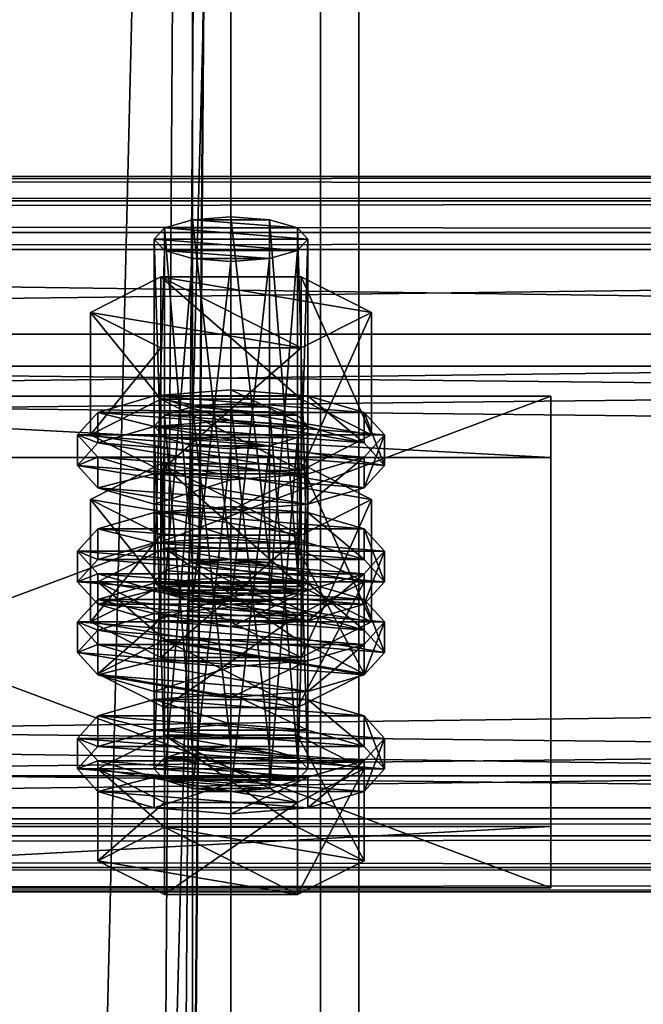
# Model space of a CAD drawing. Header units: millimetres. Extents: x 60485 to 71303, y 100 to 16900.
# Tile 629 of 656: x 65803 to 65852, y 14990 to 15067. Entities that reach past the tile are written whole.
import ezdxf

# ---------------------------------------------------------------- set-up
doc = ezdxf.new("R2010")
doc.units = ezdxf.units.MM
for name, color, linetype in [('13', 7, 'Continuous'), ('3', 7, 'Continuous'), ('4', 7, 'Continuous'), ('6', 7, 'Continuous'), ('9', 7, 'Continuous')]:
    doc.layers.add(name, color=color, linetype=linetype)

msp = doc.modelspace()

# ---------------------------------------------------------------- meshes
at = {"layer": '13', "color": 20}
mesh = msp.add_polyface(dxfattribs=at)
corners = [(65820, 15047.695, 3655.291), (65817, 15047.93, 3656.06), (65817, 15021.154, 3664.246), (65814.804, 15048.572, 3658.16), (65814.804, 15021.796, 3666.346), (65814, 15049.45, 3661.029), (65814, 15022.673, 3669.215), (65814.804, 15050.327, 3663.898), (65814.804, 15023.55, 3672.084), (65817, 15050.969, 3665.998), (65817, 15024.192, 3674.184), (65820, 15051.204, 3666.767), (65820, 15024.427, 3674.953), (65823, 15047.93, 3656.06), (65825.196, 15048.572, 3658.16), (65826, 15049.45, 3661.029), (65825.196, 15050.327, 3663.898), (65823, 15050.969, 3665.998), (65825.485, 15040.95, 3653.693), (65814.515, 15040.95, 3653.693), (65814.515, 15031.387, 3656.617), (65809.03, 15043.728, 3662.778), (65809.03, 15034.165, 3665.702), (65814.515, 15046.505, 3671.863), (65814.515, 15036.942, 3674.787), (65825.485, 15036.942, 3674.787), (65825.485, 15031.387, 3656.617), (65809.608, 15032.41, 3659.964), (65808, 15034.165, 3665.702), (65808, 15031.774, 3666.433), (65809.608, 15030.02, 3660.695), (65809.608, 15035.919, 3671.44), (65809.608, 15033.528, 3672.171), (65814, 15037.203, 3675.64), (65814, 15034.812, 3676.371), (65820, 15037.673, 3677.178), (65820, 15035.282, 3677.908), (65814, 15031.126, 3655.764), (65826, 15031.126, 3655.764), (65830.392, 15032.41, 3659.964), (65832, 15034.165, 3665.702), (65830.392, 15035.919, 3671.44), (65830.392, 15033.528, 3672.171), (65832, 15031.774, 3666.433), (65830.392, 15030.02, 3660.695), (65817, 15033.312, 3608.244), (65823, 15033.312, 3608.244), (65814.804, 15033.954, 3610.345), (65825.196, 15033.954, 3610.345), (65814, 15034.831, 3613.214), (65826, 15034.831, 3613.214), (65814.804, 15035.708, 3616.083), (65825.196, 15035.708, 3616.083), (65817, 15036.35, 3618.183), (65823, 15036.35, 3618.183), (65820, 15036.585, 3618.951)]
mesh.append_faces([[corners[k] for k in face] for face in [(9, 12, 10, 10), (13, 1, 0, 0), (9, 17, 11, 11), (19, 22, 20, 20), (21, 24, 22, 22), (23, 25, 24, 24), (18, 21, 19, 19), (22, 26, 20, 20), (27, 29, 30, 30), (28, 32, 29, 29), (31, 34, 32, 32), (33, 36, 34, 34), (53, 54, 55, 55)]], dxfattribs={"vtx0": -1, "color": 20})
mesh.append_faces([[corners[k] for k in face] for face in [(1, 13, 3, 3), (3, 14, 5, 5), (5, 15, 7, 7), (7, 16, 9, 9), (21, 18, 23, 23), (24, 26, 22, 22), (37, 38, 27, 27), (27, 39, 28, 28), (28, 40, 31, 31), (31, 41, 33, 33), (36, 42, 34, 34), (34, 43, 32, 32), (32, 44, 29, 29), (45, 46, 47, 47), (47, 48, 49, 49), (49, 50, 51, 51), (51, 52, 53, 53)]], dxfattribs={"vtx0": -1, "vtx1": -1, "color": 20})
mesh.append_faces([[corners[k] for k in face] for face in [(0, 1, 2, 2), (1, 3, 4, 4), (3, 5, 6, 6), (5, 7, 8, 8), (7, 9, 10, 10), (9, 11, 12, 12), (18, 19, 20, 20), (19, 21, 22, 22), (21, 23, 24, 24), (27, 28, 29, 29), (28, 31, 32, 32), (31, 33, 34, 34), (33, 35, 36, 36)]], dxfattribs={"vtx2": -1, "vtx3": -1, "color": 20})
mesh = msp.add_polyface(dxfattribs=at)
corners = [(65826, 15049.45, 3661.029), (65825.196, 15048.572, 3658.16), (65825.196, 15021.796, 3666.346), (65823, 15047.93, 3656.06), (65823, 15021.154, 3664.246), (65820, 15047.695, 3655.291), (65820, 15020.919, 3663.477), (65820, 15051.204, 3666.767), (65823, 15050.969, 3665.998), (65823, 15024.192, 3674.184), (65820, 15024.427, 3674.953), (65825.196, 15050.327, 3663.898), (65825.196, 15023.55, 3672.084), (65826, 15022.673, 3669.215), (65814.804, 15048.572, 3658.16), (65814, 15049.45, 3661.029), (65814.804, 15050.327, 3663.898), (65817, 15050.969, 3665.998), (65830.97, 15043.728, 3662.778), (65825.485, 15040.95, 3653.693), (65825.485, 15031.387, 3656.617), (65830.97, 15034.165, 3665.702), (65814.515, 15031.387, 3656.617), (65814.515, 15046.505, 3671.863), (65825.485, 15046.505, 3671.863), (65825.485, 15036.942, 3674.787), (65814.515, 15036.942, 3674.787), (65832, 15034.165, 3665.702), (65830.392, 15032.41, 3659.964), (65830.392, 15030.02, 3660.695), (65832, 15031.774, 3666.433), (65820, 15037.673, 3677.178), (65826, 15037.203, 3675.64), (65826, 15034.812, 3676.371), (65820, 15035.282, 3677.908), (65830.392, 15035.919, 3671.44), (65830.392, 15033.528, 3672.171), (65809.608, 15032.41, 3659.964), (65826, 15031.126, 3655.764), (65808, 15034.165, 3665.702), (65809.608, 15035.919, 3671.44), (65814, 15037.203, 3675.64), (65814, 15034.812, 3676.371), (65809.608, 15033.528, 3672.171), (65823, 15033.312, 3608.244), (65817, 15033.312, 3608.244), (65820, 15033.077, 3607.476), (65814.804, 15033.954, 3610.345), (65825.196, 15033.954, 3610.345), (65814, 15034.831, 3613.214), (65826, 15034.831, 3613.214), (65814.804, 15035.708, 3616.083), (65825.196, 15035.708, 3616.083), (65817, 15036.35, 3618.183), (65823, 15036.35, 3618.183), (65814.515, 15031.887, 3624.048), (65830.97, 15029.109, 3614.963), (65825.485, 15031.887, 3624.048)]
mesh.append_faces([[corners[k] for k in face] for face in [(7, 9, 10, 10), (18, 20, 21, 21), (19, 22, 20, 20), (24, 21, 25, 25), (23, 18, 24, 24), (21, 26, 25, 25), (27, 29, 30, 30), (31, 33, 34, 34), (32, 36, 33, 33), (35, 30, 36, 36), (41, 32, 31, 31), (36, 34, 33, 33), (44, 45, 46, 46), (55, 56, 57, 57)]], dxfattribs={"vtx0": -1, "color": 20})
mesh.append_faces([[corners[k] for k in face] for face in [(14, 3, 1, 1), (15, 1, 0, 0), (16, 0, 11, 11), (17, 11, 8, 8), (23, 19, 18, 18), (26, 21, 20, 20), (37, 38, 28, 28), (39, 28, 27, 27), (40, 27, 35, 35), (41, 35, 32, 32), (42, 36, 30, 30), (43, 30, 29, 29), (47, 44, 48, 48), (49, 48, 50, 50), (51, 50, 52, 52), (53, 52, 54, 54)]], dxfattribs={"vtx0": -1, "vtx2": -1, "vtx3": -1, "color": 20})
mesh.append_faces([[corners[k] for k in face] for face in [(0, 1, 2, 2), (1, 3, 4, 4), (3, 5, 6, 6), (7, 8, 9, 9), (8, 11, 12, 12), (11, 0, 13, 13), (18, 19, 20, 20), (23, 24, 25, 25), (24, 18, 21, 21), (27, 28, 29, 29), (31, 32, 33, 33), (32, 35, 36, 36), (35, 27, 30, 30)]], dxfattribs={"vtx2": -1, "vtx3": -1, "color": 20})
mesh = msp.add_polyface(dxfattribs=at)
corners = [(65826, 15049.45, 3661.029), (65825.196, 15021.796, 3666.346), (65826, 15022.673, 3669.215), (65825.196, 15048.572, 3658.16), (65823, 15021.154, 3664.246), (65823, 15047.93, 3656.06), (65820, 15020.919, 3663.477), (65823, 15050.969, 3665.998), (65825.196, 15023.55, 3672.084), (65823, 15024.192, 3674.184), (65825.196, 15050.327, 3663.898), (65817, 15024.192, 3674.184), (65820, 15024.427, 3674.953), (65814, 15022.673, 3669.215), (65814.804, 15025.304, 3677.822), (65825.196, 15020.042, 3660.608), (65830.392, 15022.673, 3669.215), (65825.196, 15025.304, 3677.822), (65832, 15025.064, 3668.484), (65830.392, 15023.31, 3662.746), (65830.392, 15020.919, 3663.477), (65832, 15022.673, 3669.215), (65820, 15028.572, 3679.96), (65826, 15028.102, 3678.423), (65826, 15025.711, 3679.153), (65820, 15026.181, 3680.691), (65830.392, 15026.818, 3674.222), (65830.392, 15024.427, 3674.953), (65826, 15022.025, 3658.546), (65814, 15022.025, 3658.546), (65820, 15021.555, 3657.009), (65809.608, 15023.31, 3662.746), (65808, 15025.064, 3668.484), (65809.608, 15026.818, 3674.222), (65814, 15028.102, 3678.423), (65814, 15025.711, 3679.153), (65809.608, 15024.427, 3674.953), (65808, 15022.673, 3669.215), (65830.392, 15032.41, 3659.964), (65826, 15031.126, 3655.764), (65826, 15028.736, 3656.495), (65830.392, 15030.02, 3660.695), (65820, 15030.656, 3654.226), (65820, 15028.266, 3654.957), (65808, 15031.774, 3666.433), (65820, 15036.585, 3618.951), (65823, 15036.35, 3618.183), (65823, 15009.574, 3626.369), (65825.196, 15035.708, 3616.083), (65825.196, 15008.932, 3624.269), (65830.97, 15029.109, 3614.963), (65825.485, 15026.332, 3605.878), (65825.485, 15016.769, 3608.802), (65814.515, 15031.887, 3624.048), (65825.485, 15031.887, 3624.048), (65825.485, 15022.324, 3626.972), (65830.97, 15019.546, 3617.887), (65814, 15022.585, 3627.825), (65830.392, 15021.3, 3623.624), (65826, 15022.585, 3627.825), (65820, 15023.055, 3629.362)]
mesh.append_faces([[corners[k] for k in face] for face in [(0, 1, 2, 2), (3, 4, 1, 1), (5, 6, 4, 4), (7, 8, 9, 9), (10, 2, 8, 8), (9, 11, 12, 12), (14, 16, 17, 17), (18, 20, 21, 21), (22, 24, 25, 25), (23, 27, 24, 24), (26, 21, 27, 27), (28, 29, 30, 30), (34, 23, 22, 22), (24, 35, 25, 25), (38, 40, 41, 41), (39, 43, 40, 40), (54, 56, 55, 55), (57, 59, 60, 60)]], dxfattribs={"vtx0": -1, "color": 20})
mesh.append_faces([[corners[k] for k in face] for face in [(11, 9, 8, 8), (11, 8, 2, 2), (13, 2, 1, 1), (14, 15, 16, 16), (31, 28, 19, 19), (32, 19, 18, 18), (33, 18, 26, 26), (34, 26, 23, 23), (35, 24, 27, 27), (36, 27, 21, 21), (37, 21, 20, 20), (44, 41, 40, 40), (53, 51, 50, 50), (57, 58, 59, 59)]], dxfattribs={"vtx0": -1, "vtx2": -1, "vtx3": -1, "color": 20})
mesh.append_faces([[corners[k] for k in face] for face in [(18, 19, 20, 20), (22, 23, 24, 24), (23, 26, 27, 27), (26, 18, 21, 21), (38, 39, 40, 40), (39, 42, 43, 43), (45, 46, 47, 47), (46, 48, 49, 49), (50, 51, 52, 52), (53, 54, 55, 55), (54, 50, 56, 56)]], dxfattribs={"vtx2": -1, "vtx3": -1, "color": 20})
mesh = msp.add_polyface(dxfattribs=at)
corners = [(65820, 15047.695, 3655.291), (65817, 15021.154, 3664.246), (65820, 15020.919, 3663.477), (65817, 15047.93, 3656.06), (65814.804, 15021.796, 3666.346), (65814.804, 15048.572, 3658.16), (65814, 15022.673, 3669.215), (65814, 15049.45, 3661.029), (65814.804, 15023.55, 3672.084), (65814.804, 15050.327, 3663.898), (65817, 15024.192, 3674.184), (65826, 15022.673, 3669.215), (65825.196, 15021.796, 3666.346), (65809.608, 15022.673, 3669.215), (65825.196, 15020.042, 3660.608), (65814.804, 15025.304, 3677.822), (65814, 15022.025, 3658.546), (65809.608, 15023.31, 3662.746), (65809.608, 15020.919, 3663.477), (65808, 15025.064, 3668.484), (65808, 15022.673, 3669.215), (65809.608, 15026.818, 3674.222), (65809.608, 15024.427, 3674.953), (65814, 15028.102, 3678.423), (65814, 15025.711, 3679.153), (65820, 15028.572, 3679.96), (65820, 15026.181, 3680.691), (65826, 15022.025, 3658.546), (65830.392, 15023.31, 3662.746), (65832, 15025.064, 3668.484), (65830.392, 15026.818, 3674.222), (65830.392, 15024.427, 3674.953), (65832, 15022.673, 3669.215), (65820, 15030.656, 3654.226), (65814, 15031.126, 3655.764), (65814, 15028.736, 3656.495), (65820, 15028.266, 3654.957), (65809.608, 15032.41, 3659.964), (65809.608, 15030.02, 3660.695), (65826, 15031.126, 3655.764), (65808, 15031.774, 3666.433), (65826, 15028.736, 3656.495), (65814, 15034.831, 3613.214), (65814.804, 15035.708, 3616.083), (65814.804, 15008.932, 3624.269), (65817, 15036.35, 3618.183), (65817, 15009.574, 3626.369), (65820, 15036.585, 3618.951), (65820, 15009.809, 3627.138), (65814.515, 15026.332, 3605.878), (65809.03, 15029.109, 3614.963), (65809.03, 15019.546, 3617.887), (65814.515, 15031.887, 3624.048), (65814.515, 15022.324, 3626.972), (65825.485, 15022.324, 3626.972), (65825.485, 15026.332, 3605.878), (65814, 15022.585, 3627.825), (65820, 15023.055, 3629.362), (65820, 15020.664, 3630.093), (65809.608, 15021.3, 3623.624), (65830.392, 15021.3, 3623.624)]
mesh.append_faces([[corners[k] for k in face] for face in [(0, 1, 2, 2), (3, 4, 1, 1), (5, 6, 4, 4), (7, 8, 6, 6), (9, 10, 8, 8), (17, 20, 18, 18), (19, 22, 20, 20), (21, 24, 22, 22), (23, 26, 24, 24), (33, 35, 36, 36), (34, 38, 35, 35), (39, 34, 33, 33), (38, 36, 35, 35), (50, 53, 51, 51), (52, 54, 53, 53), (55, 50, 49, 49)]], dxfattribs={"vtx0": -1, "color": 20})
mesh.append_faces([[corners[k] for k in face] for face in [(10, 11, 8, 8), (8, 11, 6, 6), (6, 12, 4, 4), (13, 14, 15, 15), (16, 27, 17, 17), (17, 28, 19, 19), (19, 29, 21, 21), (21, 30, 23, 23), (24, 31, 22, 22), (22, 32, 20, 20), (40, 41, 38, 38), (50, 55, 52, 52), (59, 60, 56, 56)]], dxfattribs={"vtx0": -1, "vtx1": -1, "color": 20})
mesh.append_faces([[corners[k] for k in face] for face in [(38, 41, 36, 36)]], dxfattribs={"vtx0": -1, "vtx2": -1, "vtx3": -1, "color": 20})
mesh.append_faces([[corners[k] for k in face] for face in [(16, 17, 18, 18), (17, 19, 20, 20), (19, 21, 22, 22), (21, 23, 24, 24), (23, 25, 26, 26), (33, 34, 35, 35), (34, 37, 38, 38), (42, 43, 44, 44), (43, 45, 46, 46), (45, 47, 48, 48), (49, 50, 51, 51), (50, 52, 53, 53), (56, 57, 58, 58)]], dxfattribs={"vtx2": -1, "vtx3": -1, "color": 20})
mesh = msp.add_polyface(dxfattribs=at)
corners = [(65814.804, 15021.796, 3666.346), (65825.196, 15021.796, 3666.346), (65823, 15021.154, 3664.246), (65830.392, 15022.673, 3669.215), (65825.196, 15020.042, 3660.608), (65825.196, 15012.869, 3662.801), (65830.392, 15015.501, 3671.408), (65814.804, 15012.869, 3662.801), (65814.804, 15025.304, 3677.822), (65825.196, 15025.304, 3677.822), (65825.196, 15018.132, 3680.015), (65814.804, 15018.132, 3680.015), (65830.392, 15023.31, 3662.746), (65826, 15022.025, 3658.546), (65826, 15019.635, 3659.277), (65830.392, 15020.919, 3663.477), (65820, 15021.555, 3657.009), (65820, 15019.165, 3657.74), (65809.608, 15020.919, 3663.477), (65826, 15034.831, 3613.214), (65825.196, 15033.954, 3610.345), (65825.196, 15007.177, 3618.531), (65823, 15033.312, 3608.244), (65823, 15006.535, 3616.431), (65820, 15033.077, 3607.476), (65820, 15006.3, 3615.662), (65820, 15036.585, 3618.951), (65823, 15009.574, 3626.369), (65820, 15009.809, 3627.138), (65823, 15036.35, 3618.183), (65825.196, 15008.932, 3624.269), (65825.196, 15035.708, 3616.083), (65826, 15008.054, 3621.4), (65830.97, 15029.109, 3614.963), (65825.485, 15016.769, 3608.802), (65830.97, 15019.546, 3617.887), (65825.485, 15026.332, 3605.878), (65814.515, 15016.769, 3608.802), (65814.515, 15022.324, 3626.972), (65825.485, 15022.324, 3626.972), (65832, 15019.546, 3617.887), (65830.392, 15017.792, 3612.149), (65830.392, 15015.401, 3612.88), (65832, 15017.155, 3618.618), (65826, 15016.508, 3607.948), (65826, 15014.117, 3608.679), (65820, 15016.038, 3606.411), (65820, 15013.647, 3607.142), (65820, 15023.055, 3629.362), (65826, 15022.585, 3627.825), (65826, 15020.194, 3628.556), (65820, 15020.664, 3630.093), (65830.392, 15021.3, 3623.624), (65830.392, 15018.91, 3624.355), (65809.608, 15017.792, 3612.149), (65808, 15019.546, 3617.887), (65809.608, 15021.3, 3623.624), (65814, 15020.194, 3628.556), (65809.608, 15018.91, 3624.355), (65808, 15017.155, 3618.618)]
mesh.append_faces([[corners[k] for k in face] for face in [(3, 5, 6, 6), (4, 7, 5, 5), (9, 6, 10, 10), (6, 11, 10, 10), (12, 14, 15, 15), (13, 17, 14, 14), (26, 27, 28, 28), (29, 30, 27, 27), (31, 32, 30, 30), (33, 34, 35, 35), (36, 37, 34, 34), (35, 38, 39, 39), (40, 42, 43, 43), (41, 45, 42, 42), (48, 50, 51, 51), (49, 53, 50, 50), (52, 43, 53, 53), (53, 51, 50, 50)]], dxfattribs={"vtx0": -1, "color": 20})
mesh.append_faces([[corners[k] for k in face] for face in [(0, 1, 2, 2), (11, 6, 5, 5), (18, 15, 14, 14), (38, 35, 34, 34), (54, 44, 41, 41), (55, 41, 40, 40), (56, 40, 52, 52), (57, 53, 43, 43), (58, 43, 42, 42), (59, 42, 45, 45)]], dxfattribs={"vtx0": -1, "vtx2": -1, "vtx3": -1, "color": 20})
mesh.append_faces([[corners[k] for k in face] for face in [(3, 4, 5, 5), (8, 9, 10, 10), (9, 3, 6, 6), (12, 13, 14, 14), (13, 16, 17, 17), (19, 20, 21, 21), (20, 22, 23, 23), (22, 24, 25, 25), (31, 19, 32, 32), (40, 41, 42, 42), (41, 44, 45, 45), (44, 46, 47, 47), (48, 49, 50, 50), (49, 52, 53, 53), (52, 40, 43, 43)]], dxfattribs={"vtx2": -1, "vtx3": -1, "color": 20})
mesh = msp.add_polyface(dxfattribs=at)
corners = [(65814.804, 15021.796, 3666.346), (65823, 15021.154, 3664.246), (65817, 15021.154, 3664.246), (65820, 15020.919, 3663.477), (65825.196, 15020.042, 3660.608), (65814.804, 15020.042, 3660.608), (65814.804, 15012.869, 3662.801), (65809.608, 15022.673, 3669.215), (65809.608, 15015.501, 3671.408), (65814.804, 15025.304, 3677.822), (65814.804, 15018.132, 3680.015), (65825.196, 15018.132, 3680.015), (65825.196, 15012.869, 3662.801), (65820, 15021.555, 3657.009), (65814, 15022.025, 3658.546), (65814, 15019.635, 3659.277), (65820, 15019.165, 3657.74), (65809.608, 15020.919, 3663.477), (65808, 15022.673, 3669.215), (65830.392, 15020.919, 3663.477), (65826, 15019.635, 3659.277), (65820, 15033.077, 3607.476), (65817, 15033.312, 3608.244), (65817, 15006.535, 3616.431), (65814.804, 15033.954, 3610.345), (65814.804, 15007.177, 3618.531), (65814, 15034.831, 3613.214), (65814, 15008.054, 3621.4), (65814.804, 15035.708, 3616.083), (65817, 15009.574, 3626.369), (65814.804, 15008.932, 3624.269), (65817, 15036.35, 3618.183), (65820, 15009.809, 3627.138), (65825.485, 15026.332, 3605.878), (65814.515, 15026.332, 3605.878), (65814.515, 15016.769, 3608.802), (65809.03, 15019.546, 3617.887), (65814.515, 15022.324, 3626.972), (65825.485, 15016.769, 3608.802), (65820, 15016.038, 3606.411), (65814, 15016.508, 3607.948), (65814, 15014.117, 3608.679), (65809.608, 15017.792, 3612.149), (65809.608, 15015.401, 3612.88), (65808, 15019.546, 3617.887), (65808, 15017.155, 3618.618), (65809.608, 15021.3, 3623.624), (65809.608, 15018.91, 3624.355), (65814, 15022.585, 3627.825), (65814, 15020.194, 3628.556), (65820, 15020.664, 3630.093), (65826, 15016.508, 3607.948), (65830.392, 15017.792, 3612.149), (65832, 15019.546, 3617.887), (65830.392, 15018.91, 3624.355), (65832, 15017.155, 3618.618), (65830.392, 15015.401, 3612.88), (65826, 15014.117, 3608.679)]
mesh.append_faces([[corners[k] for k in face] for face in [(2, 1, 3, 3), (5, 8, 6, 6), (7, 10, 8, 8), (9, 11, 10, 10), (4, 7, 5, 5), (13, 15, 16, 16), (14, 17, 15, 15), (15, 20, 16, 16), (28, 29, 30, 30), (31, 32, 29, 29), (34, 36, 35, 35), (36, 38, 35, 35), (40, 43, 41, 41), (42, 45, 43, 43), (44, 47, 45, 45), (46, 49, 47, 47), (48, 50, 49, 49), (51, 40, 39, 39)]], dxfattribs={"vtx0": -1, "color": 20})
mesh.append_faces([[corners[k] for k in face] for face in [(0, 1, 2, 2), (10, 12, 8, 8), (18, 19, 17, 17), (17, 20, 15, 15), (37, 38, 36, 36), (40, 51, 42, 42), (42, 52, 44, 44), (44, 53, 46, 46), (50, 54, 49, 49), (49, 55, 47, 47), (47, 56, 45, 45), (45, 57, 43, 43)]], dxfattribs={"vtx0": -1, "vtx1": -1, "color": 20})
mesh.append_faces([[corners[k] for k in face] for face in [(4, 5, 6, 6), (5, 7, 8, 8), (7, 9, 10, 10), (13, 14, 15, 15), (21, 22, 23, 23), (22, 24, 25, 25), (24, 26, 27, 27), (33, 34, 35, 35), (39, 40, 41, 41), (40, 42, 43, 43), (42, 44, 45, 45), (44, 46, 47, 47), (46, 48, 49, 49)]], dxfattribs={"vtx2": -1, "vtx3": -1, "color": 20})
mesh = msp.add_polyface(dxfattribs=at)
corners = [(65809.608, 15015.501, 3671.408), (65825.196, 15012.869, 3662.801), (65814.804, 15012.869, 3662.801), (65820, 15033.077, 3607.476), (65817, 15006.535, 3616.431), (65820, 15006.3, 3615.662), (65817, 15033.312, 3608.244), (65814.804, 15007.177, 3618.531), (65814.804, 15033.954, 3610.345), (65814, 15008.054, 3621.4), (65814, 15034.831, 3613.214), (65814.804, 15008.932, 3624.269), (65817, 15009.574, 3626.369), (65825.196, 15008.932, 3624.269), (65825.196, 15007.177, 3618.531), (65823, 15006.535, 3616.431), (65825.196, 15005.423, 3612.793), (65814.804, 15005.423, 3612.793), (65814.804, 14998.251, 3614.986), (65809.608, 15008.054, 3621.4), (65809.608, 15000.882, 3623.593), (65814.804, 15010.686, 3630.007), (65814.804, 15003.513, 3632.2), (65825.196, 15003.513, 3632.2), (65825.196, 14998.251, 3614.986), (65820, 15006.937, 3609.193), (65814, 15007.407, 3610.731), (65814, 15005.016, 3611.462), (65820, 15004.546, 3609.924), (65809.608, 15008.691, 3614.931), (65809.608, 15006.3, 3615.662), (65808, 15010.445, 3620.669), (65808, 15008.054, 3621.4), (65809.608, 15012.199, 3626.407), (65809.608, 15009.809, 3627.138), (65814, 15013.484, 3630.607), (65814, 15011.093, 3631.338), (65820, 15013.954, 3632.145), (65820, 15011.563, 3632.876), (65826, 15007.407, 3610.731), (65830.392, 15008.691, 3614.931), (65832, 15010.445, 3620.669), (65830.392, 15012.199, 3626.407), (65826, 15013.484, 3630.607), (65830.392, 15009.809, 3627.138), (65832, 15008.054, 3621.4), (65830.392, 15006.3, 3615.662), (65826, 15005.016, 3611.462), (65820, 15016.038, 3606.411), (65814, 15014.117, 3608.679), (65820, 15013.647, 3607.142), (65809.608, 15015.401, 3612.88), (65826, 15014.117, 3608.679)]
mesh.append_faces([[corners[k] for k in face] for face in [(0, 1, 2, 2), (3, 4, 5, 5), (6, 7, 4, 4), (8, 9, 7, 7), (10, 11, 9, 9), (17, 20, 18, 18), (19, 22, 20, 20), (21, 23, 22, 22), (16, 19, 17, 17), (20, 24, 18, 18), (25, 27, 28, 28), (26, 30, 27, 27), (29, 32, 30, 30), (31, 34, 32, 32), (33, 36, 34, 34), (35, 38, 36, 36), (35, 43, 37, 37), (48, 49, 50, 50), (51, 50, 49, 49)]], dxfattribs={"vtx0": -1, "color": 20})
mesh.append_faces([[corners[k] for k in face] for face in [(12, 13, 11, 11), (11, 14, 9, 9), (9, 14, 7, 7), (7, 15, 4, 4), (19, 16, 21, 21), (22, 24, 20, 20), (26, 39, 29, 29), (29, 40, 31, 31), (31, 41, 33, 33), (33, 42, 35, 35), (36, 44, 34, 34), (34, 45, 32, 32), (32, 46, 30, 30), (30, 47, 27, 27)]], dxfattribs={"vtx0": -1, "vtx1": -1, "color": 20})
mesh.append_faces([[corners[k] for k in face] for face in [(51, 52, 50, 50)]], dxfattribs={"vtx0": -1, "vtx2": -1, "vtx3": -1, "color": 20})
mesh.append_faces([[corners[k] for k in face] for face in [(16, 17, 18, 18), (17, 19, 20, 20), (19, 21, 22, 22), (25, 26, 27, 27), (26, 29, 30, 30), (29, 31, 32, 32), (31, 33, 34, 34), (33, 35, 36, 36), (35, 37, 38, 38)]], dxfattribs={"vtx2": -1, "vtx3": -1, "color": 20})
mesh = msp.add_polyface(dxfattribs=at)
corners = [(65826, 15034.831, 3613.214), (65825.196, 15007.177, 3618.531), (65826, 15008.054, 3621.4), (65825.196, 15033.954, 3610.345), (65823, 15006.535, 3616.431), (65823, 15033.312, 3608.244), (65820, 15006.3, 3615.662), (65823, 15009.574, 3626.369), (65817, 15009.574, 3626.369), (65820, 15009.809, 3627.138), (65825.196, 15008.932, 3624.269), (65814.804, 15008.932, 3624.269), (65814.804, 15007.177, 3618.531), (65817, 15006.535, 3616.431), (65830.392, 15008.054, 3621.4), (65825.196, 15005.423, 3612.793), (65825.196, 14998.251, 3614.986), (65830.392, 15000.882, 3623.593), (65814.804, 14998.251, 3614.986), (65814.804, 15010.686, 3630.007), (65825.196, 15010.686, 3630.007), (65825.196, 15003.513, 3632.2), (65814.804, 15003.513, 3632.2), (65832, 15010.445, 3620.669), (65830.392, 15008.691, 3614.931), (65830.392, 15006.3, 3615.662), (65832, 15008.054, 3621.4), (65826, 15007.407, 3610.731), (65826, 15005.016, 3611.462), (65820, 15006.937, 3609.193), (65820, 15004.546, 3609.924), (65820, 15013.954, 3632.145), (65826, 15013.484, 3630.607), (65826, 15011.093, 3631.338), (65820, 15011.563, 3632.876), (65830.392, 15012.199, 3626.407), (65830.392, 15009.809, 3627.138), (65814, 15007.407, 3610.731), (65809.608, 15008.691, 3614.931), (65808, 15010.445, 3620.669), (65809.608, 15012.199, 3626.407), (65814, 15013.484, 3630.607), (65814, 15011.093, 3631.338), (65809.608, 15009.809, 3627.138), (65808, 15008.054, 3621.4), (65809.608, 15006.3, 3615.662), (65814, 15005.016, 3611.462), (65826, 15016.508, 3607.948), (65820, 15013.647, 3607.142), (65826, 15014.117, 3608.679)]
mesh.append_faces([[corners[k] for k in face] for face in [(0, 1, 2, 2), (3, 4, 1, 1), (5, 6, 4, 4), (7, 8, 9, 9), (13, 4, 6, 6), (14, 16, 17, 17), (15, 18, 16, 16), (20, 17, 21, 21), (19, 14, 20, 20), (17, 22, 21, 21), (23, 25, 26, 26), (24, 28, 25, 25), (27, 30, 28, 28), (31, 33, 34, 34), (32, 36, 33, 33), (35, 26, 36, 36), (27, 37, 29, 29), (33, 42, 34, 34), (46, 28, 30, 30), (47, 48, 49, 49)]], dxfattribs={"vtx0": -1, "color": 20})
mesh.append_faces([[corners[k] for k in face] for face in [(8, 7, 10, 10), (11, 10, 2, 2), (11, 2, 1, 1), (12, 1, 4, 4), (19, 15, 14, 14), (22, 17, 16, 16), (38, 27, 24, 24), (39, 24, 23, 23), (40, 23, 35, 35), (41, 35, 32, 32), (42, 33, 36, 36), (43, 36, 26, 26), (44, 26, 25, 25), (45, 25, 28, 28)]], dxfattribs={"vtx0": -1, "vtx2": -1, "vtx3": -1, "color": 20})
mesh.append_faces([[corners[k] for k in face] for face in [(14, 15, 16, 16), (19, 20, 21, 21), (20, 14, 17, 17), (23, 24, 25, 25), (24, 27, 28, 28), (27, 29, 30, 30), (31, 32, 33, 33), (32, 35, 36, 36), (35, 23, 26, 26)]], dxfattribs={"vtx2": -1, "vtx3": -1, "color": 20})
at = {"layer": '3', "color": 91}
mesh = msp.add_polyface(dxfattribs=at)
corners = [(65773, 16854.959, 2970.03), (65773, 16738.421, 2970.03), (65773, 8515, 5484.182), (65773, 8515, 5561.563), (65773, 16854.959, 3011.782), (65827, 8515, 5561.563), (65827, 16854.959, 3011.782), (65827, 16738.421, 2970.03), (65827, 16854.959, 2970.03), (65827, 8515, 5484.182), (65830, 8515, 5564.7), (65830, 8515, 5481.045), (65770, 8515, 5481.045), (65770, 8515, 5564.7), (65770, 16854.959, 3014.919), (65830, 16854.959, 3014.919), (65830, 16854.959, 2970.03), (65770, 16854.959, 2970.03), (65770, 16728.16, 2970.03), (65830, 16728.16, 2970.03)]
mesh.append_faces([[corners[k] for k in face] for face in [(1, 4, 0, 0), (3, 1, 2, 2), (3, 6, 4, 4), (7, 5, 9, 9), (6, 7, 8, 8), (1, 9, 2, 2), (10, 14, 15, 15), (16, 6, 8, 8), (0, 14, 17, 17), (18, 13, 12, 12), (14, 18, 17, 17), (19, 12, 11, 11), (19, 15, 16, 16), (10, 19, 11, 11), (7, 16, 8, 8), (17, 1, 0, 0)]], dxfattribs={"vtx0": -1, "color": 91})
mesh.append_faces([[corners[k] for k in face] for face in [(4, 1, 3, 3), (5, 7, 6, 6), (10, 5, 13, 13), (5, 11, 9, 9), (9, 11, 2, 2), (13, 3, 12, 12), (3, 13, 5, 5), (12, 2, 11, 11), (14, 4, 15, 15), (15, 6, 16, 16), (13, 18, 14, 14), (15, 19, 10, 10), (19, 7, 18, 18), (18, 1, 17, 17), (1, 18, 7, 7)]], dxfattribs={"vtx0": -1, "vtx1": -1, "color": 91})
mesh.append_faces([[corners[k] for k in face] for face in [(5, 10, 11, 11), (12, 3, 2, 2), (14, 0, 4, 4), (15, 4, 6, 6), (7, 19, 16, 16)]], dxfattribs={"vtx0": -1, "vtx2": -1, "vtx3": -1, "color": 91})
mesh.append_faces([[corners[k] for k in face] for face in [(3, 5, 6, 6), (1, 7, 9, 9), (10, 13, 14, 14), (19, 18, 12, 12)]], dxfattribs={"vtx2": -1, "vtx3": -1, "color": 91})
mesh = msp.add_polyface(dxfattribs=at)
corners = [(65845, 14998.775, 3582.496), (65755, 14998.775, 3582.496), (65755, 15032.397, 3692.471), (65845, 15032.397, 3692.471), (65755, 15003.556, 3581.034), (65755, 15037.179, 3691.009), (65845, 15003.556, 3581.034), (65845, 15037.179, 3691.009)]
mesh.append_faces([[corners[k] for k in face] for face in [(0, 2, 3, 3), (1, 5, 2, 2), (4, 7, 5, 5), (6, 3, 7, 7), (1, 6, 4, 4), (3, 5, 7, 7)]], dxfattribs={"vtx0": -1, "color": 91})
mesh.append_faces([[corners[k] for k in face] for face in [(0, 1, 2, 2), (1, 4, 5, 5), (4, 6, 7, 7), (6, 0, 3, 3), (1, 0, 6, 6), (3, 2, 5, 5)]], dxfattribs={"vtx2": -1, "vtx3": -1, "color": 91})
at = {"layer": '4', "color": 171}
mesh = msp.add_polyface(dxfattribs=at)
corners = [(65817, 13638.086, 3914.76), (65783, 13638.086, 3914.76), (65783, 15154.974, 3030.03), (65817, 15154.974, 3030.03), (65783, 13863.34, 3845.893), (65783, 15262.155, 3030.03), (65817, 13863.34, 3845.893), (65817, 15262.155, 3030.03), (65820, 13625.572, 3918.585), (65820, 13875.854, 3842.067), (65820, 15268.11, 3030.03), (65820, 15149.019, 3030.03), (65780, 13875.854, 3842.067), (65780, 15268.11, 3030.03), (65780, 13625.572, 3918.585), (65780, 15149.019, 3030.03)]
mesh.append_faces([[corners[k] for k in face] for face in [(0, 2, 3, 3), (1, 5, 2, 2), (4, 7, 5, 5), (6, 3, 7, 7), (8, 10, 11, 11), (9, 13, 10, 10), (12, 15, 13, 13), (14, 11, 15, 15)]], dxfattribs={"vtx0": -1, "color": 171})
mesh.append_faces([[corners[k] for k in face] for face in [(9, 6, 12, 12), (6, 8, 0, 0), (0, 8, 1, 1), (12, 4, 14, 14), (4, 12, 6, 6), (14, 1, 8, 8), (11, 3, 15, 15), (3, 10, 7, 7), (7, 10, 5, 5), (15, 2, 13, 13), (2, 15, 3, 3), (13, 5, 10, 10)]], dxfattribs={"vtx0": -1, "vtx1": -1, "color": 171})
mesh.append_faces([[corners[k] for k in face] for face in [(6, 9, 8, 8), (14, 4, 1, 1), (3, 11, 10, 10), (13, 2, 5, 5)]], dxfattribs={"vtx0": -1, "vtx2": -1, "vtx3": -1, "color": 171})
mesh.append_faces([[corners[k] for k in face] for face in [(0, 1, 2, 2), (1, 4, 5, 5), (4, 6, 7, 7), (6, 0, 3, 3), (8, 9, 10, 10), (9, 12, 13, 13), (12, 14, 15, 15), (14, 8, 11, 11)]], dxfattribs={"vtx2": -1, "vtx3": -1, "color": 171})
at = {"layer": '6', "color": 2}
mesh = msp.add_polyface(dxfattribs=at)
corners = [(65827, 8555, 2973.03), (65773, 8555, 2973.03), (65773, 16718.348, 2973.03), (65827, 16718.348, 2973.03), (65773, 8555, 3027.03), (65773, 16541.721, 3027.03), (65827, 8555, 3027.03), (65827, 16541.721, 3027.03), (65830, 8555, 2970.03), (65830, 8555, 3030.03), (65830, 16531.909, 3030.03), (65830, 16728.16, 2970.03), (65770, 8555, 3030.03), (65770, 16531.909, 3030.03), (65770, 8555, 2970.03), (65770, 16728.16, 2970.03)]
mesh.append_faces([[corners[k] for k in face] for face in [(0, 2, 3, 3), (1, 5, 2, 2), (4, 7, 5, 5), (6, 3, 7, 7), (8, 10, 11, 11), (9, 13, 10, 10), (12, 15, 13, 13), (14, 11, 15, 15)]], dxfattribs={"vtx0": -1, "color": 2})
mesh.append_faces([[corners[k] for k in face] for face in [(9, 6, 12, 12), (6, 8, 0, 0), (0, 8, 1, 1), (12, 4, 14, 14), (4, 12, 6, 6), (14, 1, 8, 8), (11, 3, 15, 15), (3, 10, 7, 7), (7, 10, 5, 5), (15, 2, 13, 13), (2, 15, 3, 3), (13, 5, 10, 10)]], dxfattribs={"vtx0": -1, "vtx1": -1, "color": 2})
mesh.append_faces([[corners[k] for k in face] for face in [(6, 9, 8, 8), (14, 4, 1, 1), (3, 11, 10, 10), (13, 2, 5, 5)]], dxfattribs={"vtx0": -1, "vtx2": -1, "vtx3": -1, "color": 2})
mesh.append_faces([[corners[k] for k in face] for face in [(0, 1, 2, 2), (1, 4, 5, 5), (4, 6, 7, 7), (6, 0, 3, 3), (8, 9, 10, 10), (9, 12, 13, 13), (12, 14, 15, 15), (14, 8, 11, 11)]], dxfattribs={"vtx2": -1, "vtx3": -1, "color": 2})
at = {"layer": '9', "color": 243}
mesh = msp.add_polyface(dxfattribs=at)
corners = [(62900, 15049.968, 3572.071), (62900, 15005.024, 3585.819), (66100, 15005.024, 3585.819), (66100, 15049.968, 3572.071), (62900, 15039.54, 3698.658), (66100, 15039.54, 3698.658), (62900, 15004.158, 3709.481), (66100, 15004.158, 3709.481), (62900, 15000.355, 3697.049), (66100, 15000.355, 3697.049), (62900, 14998.443, 3697.634), (66100, 14998.443, 3697.634), (62900, 15002.83, 3711.978), (66100, 15002.83, 3711.978), (62900, 15042.037, 3699.985), (66100, 15042.037, 3699.985), (62900, 15007.522, 3587.146), (66100, 15007.522, 3587.146), (62900, 15048.641, 3574.569), (66100, 15048.641, 3574.569), (62900, 15052.444, 3587), (66100, 15052.444, 3587), (62900, 15054.356, 3586.415), (66100, 15054.356, 3586.415)]
mesh.append_faces([[corners[k] for k in face] for face in [(0, 2, 3, 3), (1, 5, 2, 2), (4, 7, 5, 5), (6, 9, 7, 7), (8, 11, 9, 9), (10, 13, 11, 11), (12, 15, 13, 13), (14, 17, 15, 15), (16, 19, 17, 17), (18, 21, 19, 19), (20, 23, 21, 21), (22, 3, 23, 23), (8, 12, 10, 10), (20, 0, 22, 22), (13, 9, 11, 11)]], dxfattribs={"vtx0": -1, "color": 243})
mesh.append_faces([[corners[k] for k in face] for face in [(12, 6, 14, 14), (14, 1, 16, 16), (16, 0, 18, 18), (18, 0, 20, 20), (3, 19, 23, 23), (19, 2, 17, 17), (17, 2, 15, 15), (15, 5, 13, 13)]], dxfattribs={"vtx0": -1, "vtx1": -1, "color": 243})
mesh.append_faces([[corners[k] for k in face] for face in [(12, 8, 6, 6), (14, 6, 4, 4), (14, 4, 1, 1), (16, 1, 0, 0), (19, 3, 2, 2), (15, 2, 5, 5), (13, 5, 7, 7), (13, 7, 9, 9)]], dxfattribs={"vtx0": -1, "vtx2": -1, "vtx3": -1, "color": 243})
mesh.append_faces([[corners[k] for k in face] for face in [(21, 23, 19, 19)]], dxfattribs={"vtx1": -1, "color": 243})
mesh.append_faces([[corners[k] for k in face] for face in [(0, 1, 2, 2), (1, 4, 5, 5), (4, 6, 7, 7), (6, 8, 9, 9), (8, 10, 11, 11), (10, 12, 13, 13), (12, 14, 15, 15), (14, 16, 17, 17), (16, 18, 19, 19), (18, 20, 21, 21), (20, 22, 23, 23), (22, 0, 3, 3)]], dxfattribs={"vtx2": -1, "vtx3": -1, "color": 243})
mesh = msp.add_polyface(dxfattribs=at)
corners = [(65500, 15049.968, 3572.071), (65500, 15005.024, 3585.819), (68700, 15005.024, 3585.819), (68700, 15049.968, 3572.071), (65500, 15039.54, 3698.658), (68700, 15039.54, 3698.658), (65500, 15004.158, 3709.481), (68700, 15004.158, 3709.481), (65500, 15000.355, 3697.049), (68700, 15000.355, 3697.049), (65500, 14998.443, 3697.634), (68700, 14998.443, 3697.634), (65500, 15002.83, 3711.978), (68700, 15002.83, 3711.978), (65500, 15042.037, 3699.985), (68700, 15042.037, 3699.985), (65500, 15007.522, 3587.146), (68700, 15007.522, 3587.146), (65500, 15048.641, 3574.569), (68700, 15048.641, 3574.569), (65500, 15052.444, 3587), (68700, 15052.444, 3587), (65500, 15054.356, 3586.415), (68700, 15054.356, 3586.415)]
mesh.append_faces([[corners[k] for k in face] for face in [(0, 2, 3, 3), (1, 5, 2, 2), (4, 7, 5, 5), (6, 9, 7, 7), (8, 11, 9, 9), (10, 13, 11, 11), (12, 15, 13, 13), (14, 17, 15, 15), (16, 19, 17, 17), (18, 21, 19, 19), (20, 23, 21, 21), (22, 3, 23, 23), (8, 12, 10, 10), (20, 0, 22, 22), (11, 7, 9, 9), (3, 21, 23, 23)]], dxfattribs={"vtx0": -1, "color": 243})
mesh.append_faces([[corners[k] for k in face] for face in [(12, 6, 14, 14), (14, 1, 16, 16), (16, 0, 18, 18), (18, 0, 20, 20), (2, 19, 3, 3), (19, 2, 17, 17), (17, 2, 15, 15), (15, 5, 13, 13), (13, 7, 11, 11), (21, 3, 19, 19)]], dxfattribs={"vtx0": -1, "vtx1": -1, "color": 243})
mesh.append_faces([[corners[k] for k in face] for face in [(12, 8, 6, 6), (14, 6, 4, 4), (14, 4, 1, 1), (16, 1, 0, 0), (15, 2, 5, 5), (13, 5, 7, 7)]], dxfattribs={"vtx0": -1, "vtx2": -1, "vtx3": -1, "color": 243})
mesh.append_faces([[corners[k] for k in face] for face in [(0, 1, 2, 2), (1, 4, 5, 5), (4, 6, 7, 7), (6, 8, 9, 9), (8, 10, 11, 11), (10, 12, 13, 13), (12, 14, 15, 15), (14, 16, 17, 17), (16, 18, 19, 19), (18, 20, 21, 21), (20, 22, 23, 23), (22, 0, 3, 3)]], dxfattribs={"vtx2": -1, "vtx3": -1, "color": 243})

doc.saveas('drawing.dxf')
